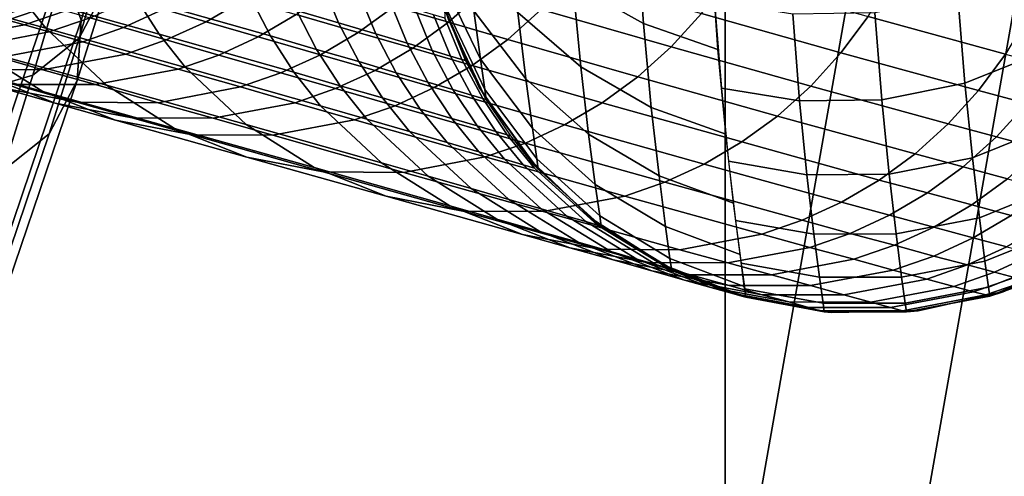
# Model space of a CAD drawing. Extents: x -43.1 to 43.1, y -41.3 to 41.3.
# Tile 420 of 656: x 0.433 to 0.897, y -1.077 to -0.862. Entities that reach past the tile are written whole.
import ezdxf

# ---------------------------------------------------------------- set-up
doc = ezdxf.new("R2010")
doc.units = 0
for name, color, linetype in [('CABLE', 18, 'CONTINUOUS'), ('CEILING_SUPPORT', 254, 'CONTINUOUS'), ('METAL_BASE', 254, 'CONTINUOUS')]:
    doc.layers.add(name, color=color, linetype=linetype)

msp = doc.modelspace()

# ---------------------------------------------------------------- linework, layer by layer
at = {"layer": 'CABLE'}
for points in [[(0.476, -0.817, 27.7189), (0.4618, -0.862, 27.2118), (0.4525, -0.8358, 27.2097), (0.4667, -0.7907, 27.7169)], [(0.69, -0.7995, 81.0994), (0.6933, -0.8449, 80.9606), (0.7266, -0.8636, 80.9674), (0.7233, -0.8178, 81.1069)], [(0.4345, -0.8159, 27.2083), (0.3904, -0.9459, 25.8514), (0.3677, -0.9347, 25.851), (0.4118, -0.8047, 27.208)], [(0.4719, -0.8327, 28.2322), (0.4608, -0.8704, 27.7237), (0.474, -0.8453, 27.7213), (0.4851, -0.8075, 28.2304)], [(0.4525, -0.8358, 27.2097), (0.4084, -0.9658, 25.8527), (0.3904, -0.9459, 25.8514), (0.4345, -0.8159, 27.2083)], [(0.474, -0.8453, 27.7213), (0.4599, -0.8903, 27.2145), (0.4618, -0.862, 27.2118), (0.476, -0.817, 27.7189)], [(0.6287, -0.8207, 80.6554), (0.6319, -0.8431, 80.5156), (0.6498, -0.8804, 80.5209), (0.6467, -0.8576, 80.663)], [(0.6635, -0.8198, 80.9519), (0.6674, -0.8584, 80.8119), (0.6971, -0.884, 80.8193), (0.6933, -0.8449, 80.9606)], [(0.7233, -0.8178, 81.1069), (0.7266, -0.8636, 80.9674), (0.7617, -0.8758, 80.9723), (0.7585, -0.8296, 81.1122)], [(0.6428, -0.8269, 80.8031), (0.6467, -0.8576, 80.663), (0.6712, -0.8896, 80.6699), (0.6674, -0.8584, 80.8119)], [(0.4328, -0.85, 71.7305), (0.3702, -0.8327, 71.4218), (0.3827, -0.8484, 71.4185), (0.4452, -0.8657, 71.727)], [(0.4876, -0.8513, 72.0395), (0.4218, -0.8329, 71.7339), (0.4328, -0.85, 71.7305), (0.4986, -0.8685, 72.0362)], [(0.4502, -0.8502, 28.2337), (0.4391, -0.8879, 27.7257), (0.4608, -0.8704, 27.7237), (0.4719, -0.8327, 28.2322)], [(0.5415, -0.8511, 72.3487), (0.4783, -0.833, 72.0426), (0.4876, -0.8513, 72.0395), (0.5509, -0.8694, 72.3459)], [(0.4618, -0.862, 27.2118), (0.4177, -0.992, 25.8548), (0.4084, -0.9658, 25.8527), (0.4525, -0.8358, 27.2097)], [(0.5752, -0.8438, 72.5828), (0.5555, -0.838, 72.4671), (0.5632, -0.8574, 72.4648), (0.583, -0.8632, 72.5806)], [(0.8747, -0.8507, 81.0455), (0.878, -0.8916, 80.9141), (0.9159, -0.8764, 80.911), (0.9125, -0.8355, 81.0416)], [(0.3873, -0.867, 32.0308), (0.3873, -0.867, 69.4487), (0.4647, -0.8418, 69.4487), (0.4647, -0.8418, 32.0308)], [(0.5926, -0.849, 72.6982), (0.5752, -0.8438, 72.5828), (0.583, -0.8632, 72.5806), (0.6005, -0.8684, 72.6963)], [(0.6348, -0.8629, 71.2111), (0.6092, -0.8555, 71.0576), (0.6249, -0.8414, 71.0558), (0.6505, -0.8489, 71.209)], [(0.6319, -0.8431, 80.5156), (0.634, -0.857, 80.3725), (0.6519, -0.8946, 80.3752), (0.6498, -0.8804, 80.5209)], [(0.7397, -0.8745, 71.6638), (0.6784, -0.8569, 71.3613), (0.6927, -0.8413, 71.3594), (0.754, -0.8589, 71.6617)], [(0.8196, -0.8773, 71.9667), (0.754, -0.8589, 71.6617), (0.7667, -0.8417, 71.66), (0.8324, -0.8602, 71.965)], [(0.8971, -0.878, 72.2786), (0.8324, -0.8602, 71.965), (0.8433, -0.8417, 71.9638), (0.9081, -0.8595, 72.2775)], [(0.4452, -0.8657, 71.727), (0.3827, -0.8484, 71.4185), (0.4114, -0.8753, 71.4116), (0.4737, -0.8926, 71.7193)], [(0.4608, -0.8704, 27.7237), (0.4467, -0.9154, 27.2173), (0.4599, -0.8903, 27.2145), (0.474, -0.8453, 27.7213)], [(0.5206, -0.8627, 70.6622), (0.5005, -0.8568, 70.4613), (0.5184, -0.8463, 70.46), (0.5384, -0.8522, 70.6606)], [(0.5923, -0.8678, 71.0598), (0.5631, -0.8593, 70.8605), (0.58, -0.847, 70.8587), (0.6092, -0.8555, 71.0576)], [(0.6933, -0.8449, 80.9606), (0.6971, -0.884, 80.8193), (0.7303, -0.9031, 80.8252), (0.7266, -0.8636, 80.9674)], [(0.4244, -0.8577, 28.2346), (0.4134, -0.8954, 27.7269), (0.4391, -0.8879, 27.7257), (0.4502, -0.8502, 28.2337)], [(0.4986, -0.8685, 72.0362), (0.4328, -0.85, 71.7305), (0.4452, -0.8657, 71.727), (0.511, -0.8842, 72.0325)], [(0.4818, -0.8654, 70.4628), (0.4661, -0.8609, 70.2608), (0.4847, -0.8523, 70.2597), (0.5005, -0.8568, 70.4613)], [(0.5509, -0.8694, 72.3459), (0.4876, -0.8513, 72.0395), (0.4986, -0.8685, 72.0362), (0.562, -0.8865, 72.3428)], [(0.5452, -0.8698, 70.8625), (0.5206, -0.8627, 70.6622), (0.5384, -0.8522, 70.6606), (0.5631, -0.8593, 70.8605)], [(0.5632, -0.8574, 72.4648), (0.5415, -0.8511, 72.3487), (0.5509, -0.8694, 72.3459), (0.5727, -0.8757, 72.4622)], [(0.6074, -0.8534, 72.8134), (0.5926, -0.849, 72.6982), (0.6005, -0.8684, 72.6963), (0.6153, -0.8728, 72.8119)], [(0.6627, -0.871, 71.3635), (0.6348, -0.8629, 71.2111), (0.6505, -0.8489, 71.209), (0.6784, -0.8569, 71.3613)], [(0.8356, -0.8585, 81.0468), (0.8389, -0.8994, 80.915), (0.878, -0.8916, 80.9141), (0.8747, -0.8507, 81.0455)], [(0.4271, -0.8619, 69.8559), (0.4225, -0.8606, 69.6523), (0.4417, -0.8539, 69.6521), (0.4464, -0.8553, 69.8553)], [(0.4351, -0.8642, 70.0591), (0.4271, -0.8619, 69.8559), (0.4464, -0.8553, 69.8553), (0.4544, -0.8575, 70.0583)], [(0.4468, -0.8675, 70.262), (0.4351, -0.8642, 70.0591), (0.4544, -0.8575, 70.0583), (0.4661, -0.8609, 70.2608)], [(0.5019, -0.8712, 70.6641), (0.4818, -0.8654, 70.4628), (0.5005, -0.8568, 70.4613), (0.5206, -0.8627, 70.6622)], [(0.583, -0.8632, 72.5806), (0.5632, -0.8574, 72.4648), (0.5727, -0.8757, 72.4622), (0.5925, -0.8815, 72.5783)], [(0.618, -0.8752, 71.2135), (0.5923, -0.8678, 71.0598), (0.6092, -0.8555, 71.0576), (0.6348, -0.8629, 71.2111)], [(0.6192, -0.8569, 72.9286), (0.6074, -0.8534, 72.8134), (0.6153, -0.8728, 72.8119), (0.6271, -0.8763, 72.9274)], [(0.6278, -0.8595, 73.0437), (0.6192, -0.8569, 72.9286), (0.6271, -0.8763, 72.9274), (0.6358, -0.8789, 73.0429)], [(0.6329, -0.8562, 73.2739), (0.633, -0.8611, 73.1588), (0.641, -0.8805, 73.1584), (0.6428, -0.881, 73.2739)], [(0.6493, -0.8937, 73.2739), (0.6493, -0.8937, 80.2289), (0.6348, -0.8616, 80.2289), (0.6329, -0.8562, 73.2739)], [(0.634, -0.857, 80.3725), (0.6348, -0.8616, 80.2289), (0.6526, -0.8993, 80.2289), (0.6519, -0.8946, 80.3752)], [(0.6467, -0.8576, 80.663), (0.6498, -0.8804, 80.5209), (0.6743, -0.9128, 80.5256), (0.6712, -0.8896, 80.6699)], [(0.724, -0.8886, 71.6663), (0.6627, -0.871, 71.3635), (0.6784, -0.8569, 71.3613), (0.7397, -0.8745, 71.6638)], [(0.76, -0.8534, 81.0427), (0.7633, -0.8939, 80.9109), (0.8001, -0.8999, 80.9139), (0.7969, -0.8592, 81.0458)], [(0.396, -0.8716, 70.0609), (0.3879, -0.8694, 69.857), (0.4271, -0.8619, 69.8559), (0.4351, -0.8642, 70.0591)], [(0.4599, -0.8903, 27.2145), (0.4157, -1.0203, 25.8575), (0.4177, -0.992, 25.8548), (0.4618, -0.862, 27.2118)], [(0.4626, -0.8721, 70.4643), (0.4468, -0.8675, 70.262), (0.4661, -0.8609, 70.2608), (0.4818, -0.8654, 70.4628)], [(0.5745, -0.8783, 71.0622), (0.5452, -0.8698, 70.8625), (0.5631, -0.8593, 70.8605), (0.5923, -0.8678, 71.0598)], [(0.633, -0.8611, 73.1588), (0.6278, -0.8595, 73.0437), (0.6358, -0.8789, 73.0429), (0.641, -0.8805, 73.1584)], [(0.6674, -0.8584, 80.8119), (0.6712, -0.8896, 80.6699), (0.7008, -0.9157, 80.6758), (0.6971, -0.884, 80.8193)], [(0.8054, -0.893, 71.9688), (0.7397, -0.8745, 71.6638), (0.754, -0.8589, 71.6617), (0.8196, -0.8773, 71.9667)], [(0.7969, -0.8592, 81.0458), (0.8001, -0.8999, 80.9139), (0.8389, -0.8994, 80.915), (0.8356, -0.8585, 81.0468)], [(0.8844, -0.8951, 72.2801), (0.8196, -0.8773, 71.9667), (0.8324, -0.8602, 71.965), (0.8971, -0.878, 72.2786)], [(0.4077, -0.875, 70.2645), (0.396, -0.8716, 70.0609), (0.4351, -0.8642, 70.0591), (0.4468, -0.8675, 70.262)], [(0.511, -0.8842, 72.0325), (0.4452, -0.8657, 71.727), (0.4737, -0.8926, 71.7193), (0.5395, -0.9111, 72.0248)], [(0.4828, -0.8779, 70.666), (0.4626, -0.8721, 70.4643), (0.4818, -0.8654, 70.4628), (0.5019, -0.8712, 70.6641)], [(0.5266, -0.8784, 70.8647), (0.5019, -0.8712, 70.6641), (0.5206, -0.8627, 70.6622), (0.5452, -0.8698, 70.8625)], [(0.6005, -0.8684, 72.6963), (0.583, -0.8632, 72.5806), (0.5925, -0.8815, 72.5783), (0.6101, -0.8867, 72.6943)], [(0.6459, -0.8833, 71.3661), (0.618, -0.8752, 71.2135), (0.6348, -0.8629, 71.2111), (0.6627, -0.871, 71.3635)], [(0.7266, -0.8636, 80.9674), (0.7303, -0.9031, 80.8252), (0.7654, -0.9156, 80.8295), (0.7617, -0.8758, 80.9723)], [(0.4114, -0.8753, 71.4116), (0.3828, -0.8673, 71.2554), (0.4152, -0.8876, 71.2487), (0.4437, -0.8955, 71.4043)], [(0.4235, -0.8795, 70.4676), (0.4077, -0.875, 70.2645), (0.4468, -0.8675, 70.262), (0.4626, -0.8721, 70.4643)], [(0.4391, -0.8879, 27.7257), (0.425, -0.9328, 27.2195), (0.4467, -0.9154, 27.2173), (0.4608, -0.8704, 27.7237)], [(0.5075, -0.885, 70.8671), (0.4828, -0.8779, 70.666), (0.5019, -0.8712, 70.6641), (0.5266, -0.8784, 70.8647)], [(0.562, -0.8865, 72.3428), (0.4986, -0.8685, 72.0362), (0.511, -0.8842, 72.0325), (0.5745, -0.9023, 72.3396)], [(0.5559, -0.8868, 71.0648), (0.5266, -0.8784, 70.8647), (0.5452, -0.8698, 70.8625), (0.5745, -0.8783, 71.0622)], [(0.5727, -0.8757, 72.4622), (0.5509, -0.8694, 72.3459), (0.562, -0.8865, 72.3428), (0.5838, -0.8929, 72.4593)], [(0.6002, -0.8857, 71.2161), (0.5745, -0.8783, 71.0622), (0.5923, -0.8678, 71.0598), (0.618, -0.8752, 71.2135)], [(0.6153, -0.8728, 72.8119), (0.6005, -0.8684, 72.6963), (0.6101, -0.8867, 72.6943), (0.625, -0.8911, 72.8102)], [(0.7072, -0.9008, 71.6691), (0.6459, -0.8833, 71.3661), (0.6627, -0.871, 71.3635), (0.724, -0.8886, 71.6663)], [(0.4737, -0.8926, 71.7193), (0.4114, -0.8753, 71.4116), (0.4437, -0.8955, 71.4043), (0.5058, -0.9129, 71.7113)], [(0.4438, -0.8853, 70.6702), (0.4235, -0.8795, 70.4676), (0.4626, -0.8721, 70.4643), (0.4828, -0.8779, 70.666)], [(0.5925, -0.8815, 72.5783), (0.5727, -0.8757, 72.4622), (0.5838, -0.8929, 72.4593), (0.6037, -0.8986, 72.5757)], [(0.6281, -0.8937, 71.369), (0.6002, -0.8857, 71.2161), (0.618, -0.8752, 71.2135), (0.6459, -0.8833, 71.3661)], [(0.6271, -0.8763, 72.9274), (0.6153, -0.8728, 72.8119), (0.625, -0.8911, 72.8102), (0.6369, -0.8946, 72.9261)], [(0.6358, -0.8789, 73.0429), (0.6271, -0.8763, 72.9274), (0.6369, -0.8946, 72.9261), (0.6456, -0.8972, 73.042)], [(0.7897, -0.9071, 71.9713), (0.724, -0.8886, 71.6663), (0.7397, -0.8745, 71.6638), (0.8054, -0.893, 71.9688)], [(0.4053, -0.8852, 70.6745), (0.3849, -0.8794, 70.4711), (0.4235, -0.8795, 70.4676), (0.4438, -0.8853, 70.6702)], [(0.4152, -0.8876, 71.2487), (0.389, -0.8803, 71.0917), (0.4235, -0.8937, 71.0856), (0.4495, -0.901, 71.242)], [(0.4686, -0.8923, 70.8721), (0.4438, -0.8853, 70.6702), (0.4828, -0.8779, 70.666), (0.5075, -0.885, 70.8671)], [(0.5369, -0.8934, 71.0675), (0.5075, -0.885, 70.8671), (0.5266, -0.8784, 70.8647), (0.5559, -0.8868, 71.0648)], [(0.5816, -0.8942, 71.2189), (0.5559, -0.8868, 71.0648), (0.5745, -0.8783, 71.0622), (0.6002, -0.8857, 71.2161)], [(0.641, -0.8805, 73.1584), (0.6358, -0.8789, 73.0429), (0.6456, -0.8972, 73.042), (0.6509, -0.8988, 73.158)], [(0.6428, -0.881, 73.2739), (0.641, -0.8805, 73.1584), (0.6509, -0.8988, 73.158), (0.6526, -0.8993, 73.2739)], [(0.6498, -0.8804, 80.5209), (0.6519, -0.8946, 80.3752), (0.6764, -0.9273, 80.3776), (0.6743, -0.9128, 80.5256)], [(0.8701, -0.9108, 72.282), (0.8054, -0.893, 71.9688), (0.8196, -0.8773, 71.9667), (0.8844, -0.8951, 72.2801)], [(0.878, -0.8916, 80.9141), (0.8815, -0.9267, 80.7798), (0.9194, -0.9115, 80.7775), (0.9159, -0.8764, 80.911)], [(0.9071, -0.9012, 72.4013), (0.8844, -0.8951, 72.2801), (0.8971, -0.878, 72.2786), (0.9198, -0.8841, 72.3999)], [(0.4235, -0.8937, 71.0856), (0.3937, -0.8853, 70.8826), (0.4302, -0.8922, 70.8773), (0.4598, -0.9006, 71.0795)], [(0.4302, -0.8922, 70.8773), (0.4053, -0.8852, 70.6745), (0.4438, -0.8853, 70.6702), (0.4686, -0.8923, 70.8721)], [(0.4981, -0.9008, 71.0734), (0.4686, -0.8923, 70.8721), (0.5075, -0.885, 70.8671), (0.5369, -0.8934, 71.0675)], [(0.5745, -0.9023, 72.3396), (0.511, -0.8842, 72.0325), (0.5395, -0.9111, 72.0248), (0.6032, -0.9291, 72.3326)], [(0.6101, -0.8867, 72.6943), (0.5925, -0.8815, 72.5783), (0.6037, -0.8986, 72.5757), (0.6214, -0.9038, 72.6921)], [(0.6895, -0.9113, 71.6723), (0.6281, -0.8937, 71.369), (0.6459, -0.8833, 71.3661), (0.7072, -0.9008, 71.6691)], [(0.6971, -0.884, 80.8193), (0.7008, -0.9157, 80.6758), (0.734, -0.9353, 80.6805), (0.7303, -0.9031, 80.8252)], [(0.4134, -0.8954, 27.7269), (0.3993, -0.9403, 27.221), (0.425, -0.9328, 27.2195), (0.4391, -0.8879, 27.7257)], [(0.4467, -0.9154, 27.2173), (0.4026, -1.0454, 25.8603), (0.4157, -1.0203, 25.8575), (0.4599, -0.8903, 27.2145)], [(0.4437, -0.8955, 71.4043), (0.4152, -0.8876, 71.2487), (0.4495, -0.901, 71.242), (0.4779, -0.909, 71.397)], [(0.5626, -0.9008, 71.222), (0.5369, -0.8934, 71.0675), (0.5559, -0.8868, 71.0648), (0.5816, -0.8942, 71.2189)], [(0.5838, -0.8929, 72.4593), (0.562, -0.8865, 72.3428), (0.5745, -0.9023, 72.3396), (0.5964, -0.9086, 72.4563)], [(0.6096, -0.9023, 71.3721), (0.5816, -0.8942, 71.2189), (0.6002, -0.8857, 71.2161), (0.6281, -0.8937, 71.369)], [(0.625, -0.8911, 72.8102), (0.6101, -0.8867, 72.6943), (0.6214, -0.9038, 72.6921), (0.6363, -0.9082, 72.8084)], [(0.6712, -0.8896, 80.6699), (0.6743, -0.9128, 80.5256), (0.7039, -0.9393, 80.5297), (0.7008, -0.9157, 80.6758)], [(0.7729, -0.9193, 71.9742), (0.7072, -0.9008, 71.6691), (0.724, -0.8886, 71.6663), (0.7897, -0.9071, 71.9713)], [(0.4495, -0.901, 71.242), (0.4235, -0.8937, 71.0856), (0.4598, -0.9006, 71.0795), (0.4858, -0.908, 71.2352)], [(0.4598, -0.9006, 71.0795), (0.4302, -0.8922, 70.8773), (0.4686, -0.8923, 70.8721), (0.4981, -0.9008, 71.0734)], [(0.5395, -0.9111, 72.0248), (0.4737, -0.8926, 71.7193), (0.5058, -0.9129, 71.7113), (0.5715, -0.9313, 72.0167)], [(0.5239, -0.9081, 71.2285), (0.4981, -0.9008, 71.0734), (0.5369, -0.8934, 71.0675), (0.5626, -0.9008, 71.222)], [(0.5906, -0.9088, 71.3754), (0.5626, -0.9008, 71.222), (0.5816, -0.8942, 71.2189), (0.6096, -0.9023, 71.3721)], [(0.6037, -0.8986, 72.5757), (0.5838, -0.8929, 72.4593), (0.5964, -0.9086, 72.4563), (0.6164, -0.9144, 72.573)], [(0.6711, -0.9198, 71.6757), (0.6096, -0.9023, 71.3721), (0.6281, -0.8937, 71.369), (0.6895, -0.9113, 71.6723)], [(0.6369, -0.8946, 72.9261), (0.625, -0.8911, 72.8102), (0.6363, -0.9082, 72.8084), (0.6483, -0.9117, 72.9247)], [(0.6456, -0.8972, 73.042), (0.6369, -0.8946, 72.9261), (0.6483, -0.9117, 72.9247), (0.6571, -0.9143, 73.0411)], [(0.6728, -0.9272, 73.2739), (0.6771, -0.9321, 80.2289), (0.6493, -0.8937, 80.2289), (0.6493, -0.8937, 73.2739)], [(0.6519, -0.8946, 80.3752), (0.6526, -0.8993, 80.2289), (0.6771, -0.9321, 80.2289), (0.6764, -0.9273, 80.3776)], [(0.7633, -0.8939, 80.9109), (0.7667, -0.9284, 80.7767), (0.8036, -0.9347, 80.7793), (0.8001, -0.8999, 80.9139)], [(0.8545, -0.9249, 72.2843), (0.7897, -0.9071, 71.9713), (0.8054, -0.893, 71.9688), (0.8701, -0.9108, 72.282)], [(0.8389, -0.8994, 80.915), (0.8424, -0.9344, 80.7804), (0.8815, -0.9267, 80.7798), (0.878, -0.8916, 80.9141)], [(0.5058, -0.9129, 71.7113), (0.4437, -0.8955, 71.4043), (0.4779, -0.909, 71.397), (0.5398, -0.9264, 71.7032)], [(0.6214, -0.9038, 72.6921), (0.6037, -0.8986, 72.5757), (0.6164, -0.9144, 72.573), (0.6341, -0.9195, 72.6897)], [(0.6509, -0.8988, 73.158), (0.6456, -0.8972, 73.042), (0.6571, -0.9143, 73.0411), (0.6624, -0.9159, 73.1575)], [(0.6526, -0.8993, 73.2739), (0.6509, -0.8988, 73.158), (0.6624, -0.9159, 73.1575), (0.6641, -0.9164, 73.2739)], [(0.8001, -0.8999, 80.9139), (0.8036, -0.9347, 80.7793), (0.8424, -0.9344, 80.7804), (0.8389, -0.8994, 80.915)], [(0.8928, -0.9169, 72.403), (0.8701, -0.9108, 72.282), (0.8844, -0.8951, 72.2801), (0.9071, -0.9012, 72.4013)], [(0.4779, -0.909, 71.397), (0.4495, -0.901, 71.242), (0.4858, -0.908, 71.2352), (0.514, -0.9159, 71.3897)], [(0.4858, -0.908, 71.2352), (0.4598, -0.9006, 71.0795), (0.4981, -0.9008, 71.0734), (0.5239, -0.9081, 71.2285)], [(0.552, -0.9161, 71.3824), (0.5239, -0.9081, 71.2285), (0.5626, -0.9008, 71.222), (0.5906, -0.9088, 71.3754)], [(0.5964, -0.9086, 72.4563), (0.5745, -0.9023, 72.3396), (0.6032, -0.9291, 72.3326), (0.6252, -0.9354, 72.4498)], [(0.6521, -0.9263, 71.6793), (0.5906, -0.9088, 71.3754), (0.6096, -0.9023, 71.3721), (0.6711, -0.9198, 71.6757)], [(0.6363, -0.9082, 72.8084), (0.6214, -0.9038, 72.6921), (0.6341, -0.9195, 72.6897), (0.6491, -0.9239, 72.8064)], [(0.7552, -0.9297, 71.9774), (0.6895, -0.9113, 71.6723), (0.7072, -0.9008, 71.6691), (0.7729, -0.9193, 71.9742)], [(0.7303, -0.9031, 80.8252), (0.734, -0.9353, 80.6805), (0.769, -0.9481, 80.684), (0.7654, -0.9156, 80.8295)], [(0.9137, -0.9225, 72.525), (0.8928, -0.9169, 72.403), (0.9071, -0.9012, 72.4013), (0.928, -0.9068, 72.5234)], [(0.514, -0.9159, 71.3897), (0.4858, -0.908, 71.2352), (0.5239, -0.9081, 71.2285), (0.552, -0.9161, 71.3824)], [(0.6137, -0.9336, 71.6871), (0.552, -0.9161, 71.3824), (0.5906, -0.9088, 71.3754), (0.6521, -0.9263, 71.6793)], [(0.6164, -0.9144, 72.573), (0.5964, -0.9086, 72.4563), (0.6252, -0.9354, 72.4498), (0.6454, -0.9412, 72.5671)], [(0.6483, -0.9117, 72.9247), (0.6363, -0.9082, 72.8084), (0.6491, -0.9239, 72.8064), (0.6612, -0.9274, 72.9232)], [(0.8376, -0.9372, 72.2869), (0.7729, -0.9193, 71.9742), (0.7897, -0.9071, 71.9713), (0.8545, -0.9249, 72.2843)], [(0.5398, -0.9264, 71.7032), (0.4779, -0.909, 71.397), (0.514, -0.9159, 71.3897), (0.5757, -0.9334, 71.6952)], [(0.5715, -0.9313, 72.0167), (0.5058, -0.9129, 71.7113), (0.5398, -0.9264, 71.7032), (0.6055, -0.9448, 72.0086)], [(0.6032, -0.9291, 72.3326), (0.5395, -0.9111, 72.0248), (0.5715, -0.9313, 72.0167), (0.6354, -0.9494, 72.3253)], [(0.6571, -0.9143, 73.0411), (0.6483, -0.9117, 72.9247), (0.6612, -0.9274, 72.9232), (0.67, -0.93, 73.04)], [(0.7367, -0.9382, 71.9808), (0.6711, -0.9198, 71.6757), (0.6895, -0.9113, 71.6723), (0.7552, -0.9297, 71.9774)], [(0.6743, -0.9128, 80.5256), (0.6764, -0.9273, 80.3776), (0.706, -0.954, 80.3797), (0.7039, -0.9393, 80.5297)], [(0.8772, -0.931, 72.4051), (0.8545, -0.9249, 72.2843), (0.8701, -0.9108, 72.282), (0.8928, -0.9169, 72.403)], [(0.8815, -0.9267, 80.7798), (0.8848, -0.955, 80.6429), (0.9227, -0.9397, 80.6412), (0.9194, -0.9115, 80.7775)], [(0.425, -0.9328, 27.2195), (0.3809, -1.0629, 25.8626), (0.4026, -1.0454, 25.8603), (0.4467, -0.9154, 27.2173)], [(0.5757, -0.9334, 71.6952), (0.514, -0.9159, 71.3897), (0.552, -0.9161, 71.3824), (0.6137, -0.9336, 71.6871)], [(0.6341, -0.9195, 72.6897), (0.6164, -0.9144, 72.573), (0.6454, -0.9412, 72.5671), (0.6632, -0.9463, 72.6846)], [(0.6624, -0.9159, 73.1575), (0.6571, -0.9143, 73.0411), (0.67, -0.93, 73.04), (0.6753, -0.9316, 73.157)], [(0.6641, -0.9164, 73.2739), (0.6624, -0.9159, 73.1575), (0.6753, -0.9316, 73.157), (0.6728, -0.9272, 73.2739)], [(0.7008, -0.9157, 80.6758), (0.7039, -0.9393, 80.5297), (0.737, -0.9591, 80.533), (0.734, -0.9353, 80.6805)], [(0.898, -0.9366, 72.5269), (0.8772, -0.931, 72.4051), (0.8928, -0.9169, 72.403), (0.9137, -0.9225, 72.525)], [(0.6491, -0.9239, 72.8064), (0.6341, -0.9195, 72.6897), (0.6632, -0.9463, 72.6846), (0.6784, -0.9507, 72.8022)], [(0.7178, -0.9448, 71.9845), (0.6521, -0.9263, 71.6793), (0.6711, -0.9198, 71.6757), (0.7367, -0.9382, 71.9808)], [(0.8199, -0.9476, 72.2897), (0.7552, -0.9297, 71.9774), (0.7729, -0.9193, 71.9742), (0.8376, -0.9372, 72.2869)], [(0.6055, -0.9448, 72.0086), (0.5398, -0.9264, 71.7032), (0.5757, -0.9334, 71.6952), (0.6415, -0.9518, 72.0005)], [(0.6794, -0.952, 71.9923), (0.6137, -0.9336, 71.6871), (0.6521, -0.9263, 71.6793), (0.7178, -0.9448, 71.9845)], [(0.6612, -0.9274, 72.9232), (0.6491, -0.9239, 72.8064), (0.6784, -0.9507, 72.8022), (0.6906, -0.9542, 72.9199)], [(0.6728, -0.9272, 73.2739), (0.6753, -0.9316, 73.157), (0.7049, -0.9584, 73.1558), (0.7023, -0.9555, 73.2739)], [(0.7023, -0.9555, 73.2739), (0.7067, -0.9589, 80.2289), (0.6771, -0.9321, 80.2289), (0.6728, -0.9272, 73.2739)], [(0.6764, -0.9273, 80.3776), (0.6771, -0.9321, 80.2289), (0.7067, -0.9589, 80.2289), (0.706, -0.954, 80.3797)], [(0.8603, -0.9433, 72.4075), (0.8376, -0.9372, 72.2869), (0.8545, -0.9249, 72.2843), (0.8772, -0.931, 72.4051)], [(0.8424, -0.9344, 80.7804), (0.8456, -0.9625, 80.6432), (0.8848, -0.955, 80.6429), (0.8815, -0.9267, 80.7798)], [(0.6354, -0.9494, 72.3253), (0.5715, -0.9313, 72.0167), (0.6055, -0.9448, 72.0086), (0.6696, -0.9628, 72.3179)], [(0.6252, -0.9354, 72.4498), (0.6032, -0.9291, 72.3326), (0.6354, -0.9494, 72.3253), (0.6576, -0.9556, 72.443)], [(0.67, -0.93, 73.04), (0.6612, -0.9274, 72.9232), (0.6906, -0.9542, 72.9199), (0.6995, -0.9568, 73.0378)], [(0.6753, -0.9316, 73.157), (0.67, -0.93, 73.04), (0.6995, -0.9568, 73.0378), (0.7049, -0.9584, 73.1558)], [(0.8014, -0.9561, 72.2929), (0.7367, -0.9382, 71.9808), (0.7552, -0.9297, 71.9774), (0.8199, -0.9476, 72.2897)], [(0.7667, -0.9284, 80.7767), (0.77, -0.9562, 80.6402), (0.8069, -0.9627, 80.6423), (0.8036, -0.9347, 80.7793)], [(0.8812, -0.9489, 72.529), (0.8603, -0.9433, 72.4075), (0.8772, -0.931, 72.4051), (0.898, -0.9366, 72.5269)], [(0.6415, -0.9518, 72.0005), (0.5757, -0.9334, 71.6952), (0.6137, -0.9336, 71.6871), (0.6794, -0.952, 71.9923)], [(0.6454, -0.9412, 72.5671), (0.6252, -0.9354, 72.4498), (0.6576, -0.9556, 72.443), (0.6778, -0.9614, 72.561)], [(0.734, -0.9353, 80.6805), (0.737, -0.9591, 80.533), (0.7721, -0.9723, 80.5354), (0.769, -0.9481, 80.684)], [(0.8036, -0.9347, 80.7793), (0.8069, -0.9627, 80.6423), (0.8456, -0.9625, 80.6432), (0.8424, -0.9344, 80.7804)], [(0.8998, -0.9539, 72.6514), (0.8812, -0.9489, 72.529), (0.898, -0.9366, 72.5269), (0.9167, -0.9416, 72.6496)], [(0.6632, -0.9463, 72.6846), (0.6454, -0.9412, 72.5671), (0.6778, -0.9614, 72.561), (0.6959, -0.9665, 72.6793)], [(0.7039, -0.9393, 80.5297), (0.706, -0.954, 80.3797), (0.7391, -0.9741, 80.3814), (0.737, -0.9591, 80.533)], [(0.7824, -0.9627, 72.2962), (0.7178, -0.9448, 71.9845), (0.7367, -0.9382, 71.9808), (0.8014, -0.9561, 72.2929)], [(0.8425, -0.9538, 72.4101), (0.8199, -0.9476, 72.2897), (0.8376, -0.9372, 72.2869), (0.8603, -0.9433, 72.4075)], [(0.8848, -0.955, 80.6429), (0.8874, -0.9754, 80.5051), (0.9254, -0.9602, 80.504), (0.9227, -0.9397, 80.6412)], [(0.6696, -0.9628, 72.3179), (0.6055, -0.9448, 72.0086), (0.6415, -0.9518, 72.0005), (0.7057, -0.9698, 72.3106)], [(0.7438, -0.97, 72.3032), (0.6794, -0.952, 71.9923), (0.7178, -0.9448, 71.9845), (0.7824, -0.9627, 72.2962)], [(0.8633, -0.9594, 72.5314), (0.8425, -0.9538, 72.4101), (0.8603, -0.9433, 72.4075), (0.8812, -0.9489, 72.529)], [(0.6576, -0.9556, 72.443), (0.6354, -0.9494, 72.3253), (0.6696, -0.9628, 72.3179), (0.6919, -0.9691, 72.4362)], [(0.6784, -0.9507, 72.8022), (0.6632, -0.9463, 72.6846), (0.6959, -0.9665, 72.6793), (0.7112, -0.9709, 72.7978)], [(0.824, -0.9623, 72.413), (0.8014, -0.9561, 72.2929), (0.8199, -0.9476, 72.2897), (0.8425, -0.9538, 72.4101)], [(0.8819, -0.9644, 72.6535), (0.8633, -0.9594, 72.5314), (0.8812, -0.9489, 72.529), (0.8998, -0.9539, 72.6514)], [(0.7057, -0.9698, 72.3106), (0.6415, -0.9518, 72.0005), (0.6794, -0.952, 71.9923), (0.7438, -0.97, 72.3032)], [(0.6906, -0.9542, 72.9199), (0.6784, -0.9507, 72.8022), (0.7112, -0.9709, 72.7978), (0.7235, -0.9744, 72.9165)], [(0.6995, -0.9568, 73.0378), (0.6906, -0.9542, 72.9199), (0.7235, -0.9744, 72.9165), (0.7325, -0.977, 73.0355)], [(0.706, -0.954, 80.3797), (0.7067, -0.9589, 80.2289), (0.7398, -0.979, 80.2289), (0.7391, -0.9741, 80.3814)], [(0.8448, -0.9679, 72.534), (0.824, -0.9623, 72.413), (0.8425, -0.9538, 72.4101), (0.8633, -0.9594, 72.5314)], [(0.8456, -0.9625, 80.6432), (0.8482, -0.9829, 80.5053), (0.8874, -0.9754, 80.5051), (0.8848, -0.955, 80.6429)], [(0.8978, -0.9686, 72.7764), (0.8819, -0.9644, 72.6535), (0.8998, -0.9539, 72.6514), (0.9157, -0.9581, 72.7747)], [(0.6778, -0.9614, 72.561), (0.6576, -0.9556, 72.443), (0.6919, -0.9691, 72.4362), (0.7123, -0.9748, 72.5549)], [(0.7049, -0.9584, 73.1558), (0.6995, -0.9568, 73.0378), (0.7325, -0.977, 73.0355), (0.738, -0.9785, 73.1547)], [(0.7023, -0.9555, 73.2739), (0.7049, -0.9584, 73.1558), (0.738, -0.9785, 73.1547), (0.7368, -0.9775, 73.2739)], [(0.7368, -0.9775, 73.2739), (0.7398, -0.979, 80.2289), (0.7067, -0.9589, 80.2289), (0.7023, -0.9555, 73.2739)], [(0.737, -0.9591, 80.533), (0.7391, -0.9741, 80.3814), (0.7741, -0.9873, 80.3826), (0.7721, -0.9723, 80.5354)], [(0.77, -0.9562, 80.6402), (0.7726, -0.9763, 80.5031), (0.8095, -0.983, 80.5046), (0.8069, -0.9627, 80.6423)], [(0.8049, -0.9689, 72.4161), (0.7824, -0.9627, 72.2962), (0.8014, -0.9561, 72.2929), (0.824, -0.9623, 72.413)], [(0.8633, -0.973, 72.6558), (0.8448, -0.9679, 72.534), (0.8633, -0.9594, 72.5314), (0.8819, -0.9644, 72.6535)], [(0.6919, -0.9691, 72.4362), (0.6696, -0.9628, 72.3179), (0.7057, -0.9698, 72.3106), (0.7281, -0.976, 72.4294)], [(0.6959, -0.9665, 72.6793), (0.6778, -0.9614, 72.561), (0.7123, -0.9748, 72.5549), (0.7305, -0.9799, 72.6739)], [(0.7663, -0.9762, 72.4226), (0.7438, -0.97, 72.3032), (0.7824, -0.9627, 72.2962), (0.8049, -0.9689, 72.4161)], [(0.8257, -0.9745, 72.5368), (0.8049, -0.9689, 72.4161), (0.824, -0.9623, 72.413), (0.8448, -0.9679, 72.534)], [(0.8069, -0.9627, 80.6423), (0.8095, -0.983, 80.5046), (0.8482, -0.9829, 80.5053), (0.8456, -0.9625, 80.6432)], [(0.8792, -0.9772, 72.7783), (0.8633, -0.973, 72.6558), (0.8819, -0.9644, 72.6535), (0.8978, -0.9686, 72.7764)], [(0.8874, -0.9754, 80.5051), (0.8891, -0.9877, 80.3673), (0.9271, -0.9725, 80.3668), (0.9254, -0.9602, 80.504)], [(0.7123, -0.9748, 72.5549), (0.6919, -0.9691, 72.4362), (0.7281, -0.976, 72.4294), (0.7487, -0.9818, 72.5488)], [(0.7112, -0.9709, 72.7978), (0.6959, -0.9665, 72.6793), (0.7305, -0.9799, 72.6739), (0.7459, -0.9843, 72.7933)], [(0.7869, -0.9819, 72.5426), (0.7663, -0.9762, 72.4226), (0.8049, -0.9689, 72.4161), (0.8257, -0.9745, 72.5368)], [(0.8442, -0.9796, 72.6582), (0.8257, -0.9745, 72.5368), (0.8448, -0.9679, 72.534), (0.8633, -0.973, 72.6558)], [(0.8919, -0.9806, 72.9015), (0.8792, -0.9772, 72.7783), (0.8978, -0.9686, 72.7764), (0.9106, -0.972, 72.9001)], [(0.7281, -0.976, 72.4294), (0.7057, -0.9698, 72.3106), (0.7438, -0.97, 72.3032), (0.7663, -0.9762, 72.4226)], [(0.7235, -0.9744, 72.9165), (0.7112, -0.9709, 72.7978), (0.7459, -0.9843, 72.7933), (0.7584, -0.9878, 72.9131)], [(0.86, -0.9838, 72.7803), (0.8442, -0.9796, 72.6582), (0.8633, -0.973, 72.6558), (0.8792, -0.9772, 72.7783)], [(0.8891, -0.9877, 80.3673), (0.8897, -0.9918, 80.2289), (0.9276, -0.9766, 80.2289), (0.9271, -0.9725, 80.3668)], [(0.9334, -0.9734, 73.2739), (0.9334, -0.9734, 80.2289), (0.8897, -0.9918, 80.2289), (0.896, -0.9899, 73.2739)], [(0.9013, -0.9831, 73.0253), (0.8919, -0.9806, 72.9015), (0.9106, -0.972, 72.9001), (0.92, -0.9745, 73.0243)], [(0.7305, -0.9799, 72.6739), (0.7123, -0.9748, 72.5549), (0.7487, -0.9818, 72.5488), (0.7669, -0.9868, 72.6686)], [(0.7325, -0.977, 73.0355), (0.7235, -0.9744, 72.9165), (0.7584, -0.9878, 72.9131), (0.7675, -0.9903, 73.0332)], [(0.7487, -0.9818, 72.5488), (0.7281, -0.976, 72.4294), (0.7663, -0.9762, 72.4226), (0.7869, -0.9819, 72.5426)], [(0.738, -0.9785, 73.1547), (0.7325, -0.977, 73.0355), (0.7675, -0.9903, 73.0332), (0.773, -0.9919, 73.1535)], [(0.7368, -0.9775, 73.2739), (0.738, -0.9785, 73.1547), (0.773, -0.9919, 73.1535), (0.7749, -0.9924, 73.2739)], [(0.7749, -0.9924, 73.2739), (0.7749, -0.9924, 80.2289), (0.7398, -0.979, 80.2289), (0.7368, -0.9775, 73.2739)], [(0.7391, -0.9741, 80.3814), (0.7398, -0.979, 80.2289), (0.7749, -0.9924, 80.2289), (0.7741, -0.9873, 80.3826)], [(0.7726, -0.9763, 80.5031), (0.7743, -0.9884, 80.3662), (0.8112, -0.9952, 80.367), (0.8095, -0.983, 80.5046)], [(0.8053, -0.9869, 72.6633), (0.7869, -0.9819, 72.5426), (0.8257, -0.9745, 72.5368), (0.8442, -0.9796, 72.6582)], [(0.8482, -0.9829, 80.5053), (0.8499, -0.9952, 80.3674), (0.8891, -0.9877, 80.3673), (0.8874, -0.9754, 80.5051)], [(0.8728, -0.9873, 72.903), (0.86, -0.9838, 72.7803), (0.8792, -0.9772, 72.7783), (0.8919, -0.9806, 72.9015)], [(0.7459, -0.9843, 72.7933), (0.7305, -0.9799, 72.6739), (0.7669, -0.9868, 72.6686), (0.7825, -0.9912, 72.7889)], [(0.7669, -0.9868, 72.6686), (0.7487, -0.9818, 72.5488), (0.7869, -0.9819, 72.5426), (0.8053, -0.9869, 72.6633)], [(0.821, -0.9912, 72.7845), (0.8053, -0.9869, 72.6633), (0.8442, -0.9796, 72.6582), (0.86, -0.9838, 72.7803)], [(0.8095, -0.983, 80.5046), (0.8112, -0.9952, 80.367), (0.8499, -0.9952, 80.3674), (0.8482, -0.9829, 80.5053)], [(0.8821, -0.9898, 73.0263), (0.8728, -0.9873, 72.903), (0.8919, -0.9806, 72.9015), (0.9013, -0.9831, 73.0253)], [(0.7584, -0.9878, 72.9131), (0.7459, -0.9843, 72.7933), (0.7825, -0.9912, 72.7889), (0.7951, -0.9946, 72.9097)], [(0.7825, -0.9912, 72.7889), (0.7669, -0.9868, 72.6686), (0.8053, -0.9869, 72.6633), (0.821, -0.9912, 72.7845)], [(0.8337, -0.9947, 72.9063), (0.821, -0.9912, 72.7845), (0.86, -0.9838, 72.7803), (0.8728, -0.9873, 72.903)], [(0.8429, -0.9972, 73.0286), (0.8337, -0.9947, 72.9063), (0.8728, -0.9873, 72.903), (0.8821, -0.9898, 73.0263)], [(0.8878, -0.9913, 73.15), (0.8821, -0.9898, 73.0263), (0.9013, -0.9831, 73.0253), (0.907, -0.9847, 73.1495)], [(0.896, -0.9899, 73.2739), (0.8878, -0.9913, 73.15), (0.907, -0.9847, 73.1495), (0.9089, -0.9852, 73.2739)], [(0.7675, -0.9903, 73.0332), (0.7584, -0.9878, 72.9131), (0.7951, -0.9946, 72.9097), (0.8043, -0.9972, 73.0309)], [(0.773, -0.9919, 73.1535), (0.7675, -0.9903, 73.0332), (0.8043, -0.9972, 73.0309), (0.8099, -0.9987, 73.1523)], [(0.7749, -0.9924, 73.2739), (0.773, -0.9919, 73.1535), (0.8099, -0.9987, 73.1523), (0.8151, -0.9995, 73.2739)], [(0.7743, -0.9884, 80.3662), (0.7749, -0.9924, 80.2289), (0.8117, -0.9992, 80.2289), (0.8112, -0.9952, 80.367)], [(0.7951, -0.9946, 72.9097), (0.7825, -0.9912, 72.7889), (0.821, -0.9912, 72.7845), (0.8337, -0.9947, 72.9063)], [(0.8486, -0.9988, 73.1512), (0.8429, -0.9972, 73.0286), (0.8821, -0.9898, 73.0263), (0.8878, -0.9913, 73.15)], [(0.856, -0.9987, 73.2739), (0.8486, -0.9988, 73.1512), (0.8878, -0.9913, 73.15), (0.896, -0.9899, 73.2739)], [(0.8499, -0.9952, 80.3674), (0.8505, -0.9993, 80.2289), (0.8897, -0.9918, 80.2289), (0.8891, -0.9877, 80.3673)], [(0.896, -0.9899, 73.2739), (0.8897, -0.9918, 80.2289), (0.8505, -0.9993, 80.2289), (0.856, -0.9987, 73.2739)], [(0.8117, -0.9992, 80.2289), (0.7749, -0.9924, 80.2289), (0.7749, -0.9924, 76.7514)], [(0.8151, -0.9995, 73.2739), (0.7749, -0.9924, 76.7514), (0.7749, -0.9924, 73.2739)], [(0.7749, -0.9924, 76.7514), (0.8151, -0.9995, 73.2739), (0.8117, -0.9992, 80.2289)], [(0.8043, -0.9972, 73.0309), (0.7951, -0.9946, 72.9097), (0.8337, -0.9947, 72.9063), (0.8429, -0.9972, 73.0286)], [(0.8112, -0.9952, 80.367), (0.8117, -0.9992, 80.2289), (0.8505, -0.9993, 80.2289), (0.8499, -0.9952, 80.3674)], [(0.8099, -0.9987, 73.1523), (0.8043, -0.9972, 73.0309), (0.8429, -0.9972, 73.0286), (0.8486, -0.9988, 73.1512)], [(0.8151, -0.9995, 73.2739), (0.8099, -0.9987, 73.1523), (0.8486, -0.9988, 73.1512), (0.856, -0.9987, 73.2739)], [(0.856, -0.9987, 73.2739), (0.8505, -0.9993, 80.2289), (0.8117, -0.9992, 80.2289), (0.8151, -0.9995, 73.2739)]]:
    msp.add_3dface(points, dxfattribs=at)
at = {"layer": 'CEILING_SUPPORT'}
for points in [[(0, -0.7651, 101.9285), (0.7651, -0.7651, 101.9285), (0.7651, -1.5301, 101.9285), (0, -1.5301, 101.9285)], [(0, -0.7651, 101.859), (0.7651, -0.7651, 101.859), (0.7651, -1.5301, 101.859), (0, -1.5301, 101.859)], [(0.7651, -0.7651, 101.9285), (1.5301, -0.7651, 101.9285), (1.5301, -1.5301, 101.9285), (0.7651, -1.5301, 101.9285)], [(0.7651, -0.7651, 101.859), (1.5301, -0.7651, 101.859), (1.5301, -1.5301, 101.859), (0.7651, -1.5301, 101.859)]]:
    msp.add_3dface(points, dxfattribs=at)
at = {"layer": 'METAL_BASE'}
for points in [[(-1.669, 0.6609, 8.6989), (-0.8194, 1.6735, 8.6989), (0.4824, 1.903, 8.6989), (1.6271, -1.2421, 8.6989)], [(2.0792, 0, 8.6989), (1.6271, -1.2421, 8.6989), (0.4824, 1.903, 8.6989), (1.6271, 1.2421, 8.6989)], [(-0.9992, 1.3658, 8.6989), (-1.609, 0.3096, 8.6989), (-1.3972, -0.8914, 8.6989), (1.2928, 1.3658, 8.6989)], [(-1.3972, -0.8914, 8.6989), (-0.463, -1.6754, 8.6989), (0.7566, -1.6754, 8.6989), (1.2928, 1.3658, 8.6989)], [(1.9026, 0.3096, 8.6989), (1.2928, 1.3658, 8.6989), (0.7566, -1.6754, 8.6989), (1.6908, -0.8914, 8.6989)], [(-1.2625, -0.8137, 0.6411), (-0.4098, -1.5292, 0.6411), (0.7034, -1.5292, 0.6411), (1.1929, 1.2466, 0.6411)], [(1.7494, 0.2826, 0.6411), (1.1929, 1.2466, 0.6411), (0.7034, -1.5292, 0.6411), (1.5562, -0.8137, 0.6411)], [(-0.8194, -1.6735, 8.6989), (-1.669, -0.6609, 8.6989), (-1.669, 0.6609, 8.6989), (1.6271, -1.2421, 8.6989)], [(1.1929, -1.2466, 0.6411), (1.3934, -1.046, 0.6411), (1.5562, -0.8137, 0.6411), (0.7034, -1.5292, 0.6411)], [(1.2928, -1.3658, 8.6989), (1.5126, -1.146, 8.6989), (1.6908, -0.8914, 8.6989), (0.7566, -1.6754, 8.6989)], [(1.3131, -0.9922, 47.518), (1.0944, -1.2071, 47.94), (0.7406, -1.5548, 47.7788), (0.7406, -1.5548, 47.2572)], [(1.3131, -0.9922, 47.518), (0.7406, -1.5548, 47.2572), (1.0944, -1.2071, 47.096)], [(1.3131, -0.9922, 45.2116), (1.0944, -1.2071, 45.6336), (0.7406, -1.5548, 45.4724), (0.7406, -1.5548, 44.9508)], [(1.3131, -0.9922, 45.2116), (0.7406, -1.5548, 44.9508), (1.0944, -1.2071, 44.7896)]]:
    msp.add_3dface(points, dxfattribs=at)

doc.saveas('drawing.dxf')
